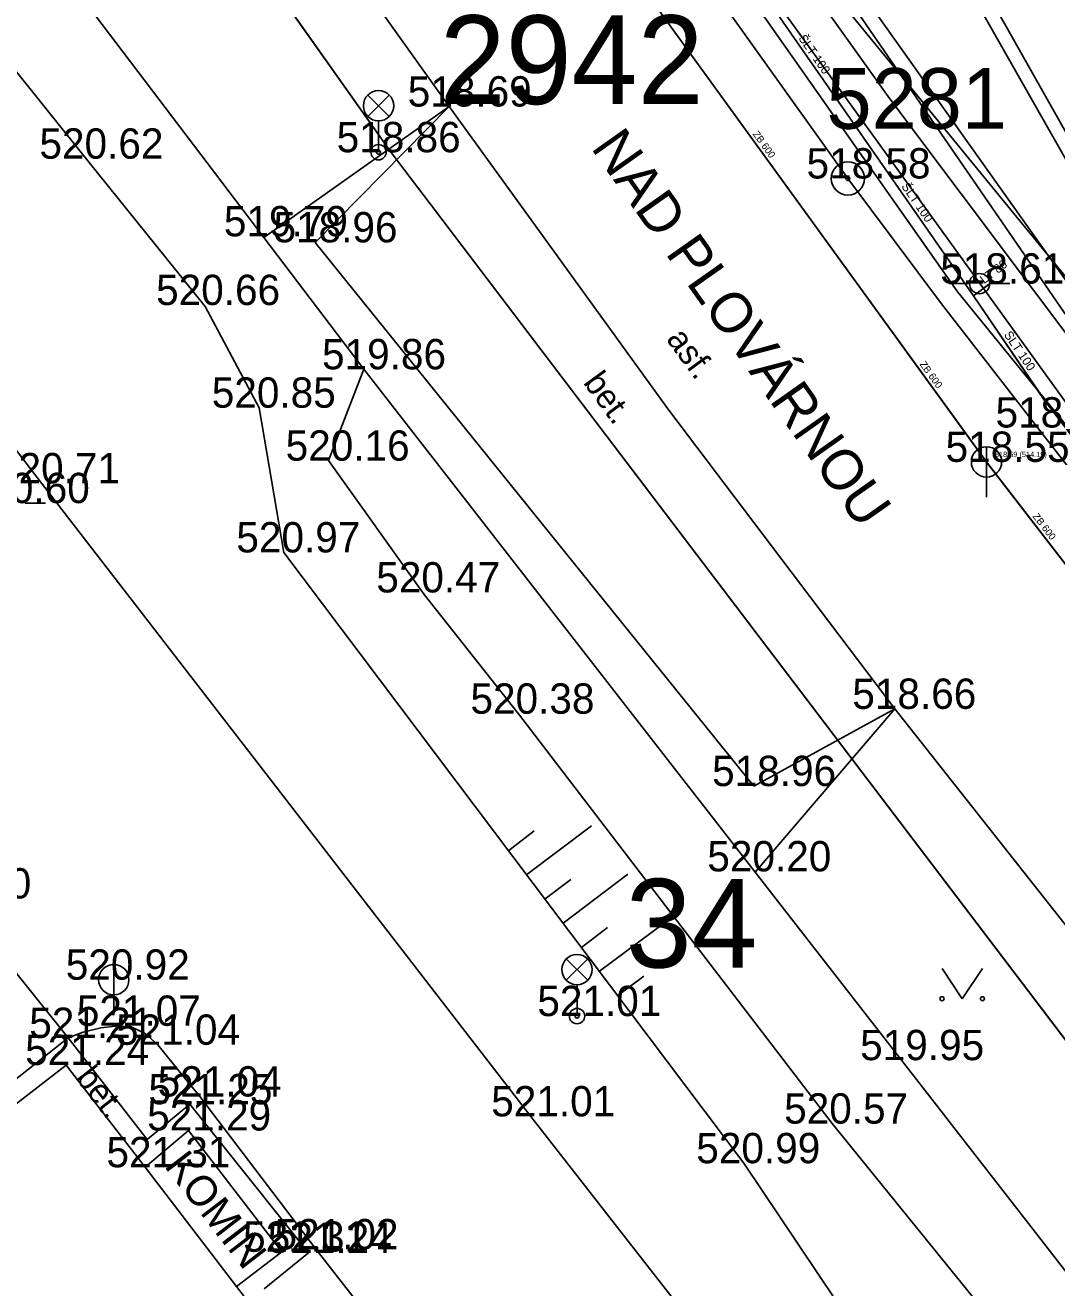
# Model space of a CAD drawing. Extents: x -668867 to -667827, y -1131943 to -1131019.
# Drawn here: x -668526.37 to -668500.85, y -1131213.73 to -1131182.5 of the extents above; entities that cross this region are included whole.
import ezdxf

# ---------------------------------------------------------------- set-up
doc = ezdxf.new("R2010")
doc.units = 0
for name, color, linetype in [('G_Bod_tecka', 7, 'Continuous'), ('G_Bod_vyska', 7, 'Continuous'), ('G_Bodove_pole', 7, 'Continuous'), ('G_Breh_Teren', 7, 'Continuous'), ('G_Budovy_Objekty', 7, 'Continuous'), ('G_Cesty_Schody', 7, 'Continuous'), ('G_Objekty_technicke', 7, 'Continuous'), ('G_Plochy_zpevnene', 7, 'Continuous'), ('G_Ploty', 7, 'Continuous'), ('G_Popisy_Nazvy', 7, 'Continuous'), ('G_Popisy_povrchu', 7, 'Continuous'), ('G_Poznamky_odkaz', 7, 'Continuous'), ('G_Site-kanalizace', 7, 'Continuous'), ('G_Site-vodovod', 7, 'Continuous'), ('G_Vyskove_srafy', 7, 'Continuous'), ('G_Z_ELsilove_podz_kotovane', 7, 'Continuous'), ('G_Z_KANAL_podz_kotovane', 7, 'Continuous'), ('G_Z_PLYNY_podz_geodeticky', 7, 'Continuous'), ('G_Z_SPOJE_podz_geodeticky', 7, 'Continuous'), ('G_Z_SPOJE_podz_kotovane', 7, 'Continuous'), ('G_Z_SPOJE_podz_priblizne', 7, 'Continuous'), ('G_Z_VODA_podz_kotovane', 7, 'Continuous'), ('G_Zelen-Znacky', 7, 'Continuous'), ('Vrstva 1', 7, 'Continuous'), ('Vrstva 10', 7, 'Continuous'), ('Vrstva 17', 7, 'Continuous'), ('Vrstva 2', 7, 'Continuous'), ('Vrstva 25', 7, 'Continuous'), ('Vrstva 27', 7, 'Continuous'), ('Vrstva 3', 7, 'Continuous'), ('Vrstva 4', 7, 'Continuous'), ('Vrstva 6', 7, 'Continuous'), ('Vrstva 7', 7, 'Continuous'), ('Vrstva 8', 7, 'Continuous')]:
    doc.layers.add(name, color=color, linetype=linetype)

msp = doc.modelspace()

# ---------------------------------------------------------------- linework, layer by layer
at = {"layer": 'G_Bod_tecka'}
for p, q in [((-668515.88, -1131184.51), (-668515.88, -1131184.51)), ((-668517.63, -1131185.64), (-668517.63, -1131185.64)), ((-668524.82, -1131185.8), (-668524.82, -1131185.8)), ((-668506.02, -1131186.29), (-668506.02, -1131186.29)), ((-668520.43, -1131187.72), (-668520.43, -1131187.72)), ((-668519.2, -1131187.87), (-668519.2, -1131187.87)), ((-668502.76, -1131188.89), (-668502.76, -1131188.89)), ((-668521.92, -1131189.42), (-668521.92, -1131189.42)), ((-668517.99, -1131191.01), (-668517.99, -1131191.01)), ((-668520.58, -1131191.96), (-668520.58, -1131191.96)), ((-668501.33, -1131192.45), (-668501.33, -1131192.45)), ((-668518.87, -1131193.27), (-668518.87, -1131193.27)), ((-668502.59, -1131193.3), (-668502.59, -1131193.3)), ((-668525.97, -1131193.83), (-668525.97, -1131193.83)), ((-668519.97, -1131195.54), (-668519.97, -1131195.54)), ((-668516.5, -1131196.53), (-668516.5, -1131196.53)), ((-668514.17, -1131199.53), (-668514.17, -1131199.53)), ((-668504.86, -1131199.41), (-668504.86, -1131199.41)), ((-668508.35, -1131201.32), (-668508.35, -1131201.32)), ((-668508.29, -1131203.43), (-668508.29, -1131203.43)), ((-668524.18, -1131206.11), (-668524.18, -1131206.11)), ((-668512.72, -1131207.01), (-668512.72, -1131207.01)), ((-668524.06, -1131207.25), (-668524.06, -1131207.25)), ((-668525.31, -1131207.55), (-668525.31, -1131207.55)), ((-668523.09, -1131207.72), (-668523.09, -1131207.72)), ((-668504.69, -1131208.1), (-668504.69, -1131208.1)), ((-668525.36, -1131208.22), (-668525.36, -1131208.22)), ((-668522.05, -1131209), (-668522.05, -1131209)), ((-668522.3, -1131209.19), (-668522.3, -1131209.19)), ((-668513.86, -1131209.49), (-668513.86, -1131209.49)), ((-668506.41, -1131209.67), (-668506.41, -1131209.67)), ((-668522.33, -1131209.84), (-668522.33, -1131209.84)), ((-668523.4, -1131210.75), (-668523.4, -1131210.75)), ((-668508.59, -1131210.65), (-668508.59, -1131210.65)), ((-668519.17, -1131212.78), (-668519.17, -1131212.78)), ((-668520.02, -1131212.84), (-668520.02, -1131212.84)), ((-668519.36, -1131212.87), (-668519.36, -1131212.87))]:
    msp.add_line(p, q, dxfattribs=at)
at = {"layer": 'G_Bodove_pole'}
for radius in [0.412, 0.05]:
    msp.add_circle((-668506.02, -1131186.29), radius, dxfattribs=at)
at = {"layer": 'G_Breh_Teren'}
for points in [[(-668498.61, -1131191.2), (-668510.12, -1131177.12)], [(-668524.82, -1131185.85), (-668527.69, -1131182.28)], [(-668515.88, -1131184.51), (-668520.47, -1131187.75)], [(-668521.92, -1131189.46), (-668524.82, -1131185.85)], [(-668520.58, -1131191.96), (-668521.92, -1131189.46)], [(-668518.87, -1131193.27), (-668517.99, -1131191.01)], [(-668520.58, -1131191.96), (-668519.97, -1131195.54)], [(-668516.5, -1131196.58), (-668518.87, -1131193.27)], [(-668519.97, -1131195.54), (-668508.59, -1131210.65)], [(-668514.17, -1131199.53), (-668516.5, -1131196.58)], [(-668506.41, -1131209.67), (-668514.17, -1131199.53)], [(-668504.86, -1131199.41), (-668508.31, -1131203.45)], [(-668497.92, -1131220.13), (-668506.41, -1131209.67)], [(-668505.4, -1131215.41), (-668508.59, -1131210.65)]]:
    msp.add_lwpolyline(points, dxfattribs=at)
at = {"layer": 'G_Budovy_Objekty'}
for p, q in [((-668525.36, -1131208.22), (-668529.02, -1131211.06)), ((-668525.36, -1131208.22), (-668523.4, -1131210.75)), ((-668523.4, -1131210.75), (-668522.33, -1131209.84)), ((-668520.02, -1131212.84), (-668522.33, -1131209.84)), ((-668523.4, -1131210.75), (-668521.14, -1131213.7)), ((-668521.14, -1131213.7), (-668520.02, -1131212.84)), ((-668521.14, -1131213.7), (-668519.49, -1131215.85))]:
    msp.add_line(p, q, dxfattribs=at)
at = {"layer": 'G_Cesty_Schody'}
msp.add_line((-668525.31, -1131207.55), (-668528.08, -1131204.1), dxfattribs=at)
at = {"layer": 'G_Objekty_technicke'}
for p, q in [((-668517.895, -1131184.225), (-668517.365, -1131184.755)), ((-668517.895, -1131184.755), (-668517.365, -1131184.225)), ((-668517.63, -1131185.64), (-668517.63, -1131184.865)), ((-668512.985, -1131205.595), (-668512.455, -1131206.125)), ((-668512.985, -1131206.125), (-668512.454, -1131205.595)), ((-668512.72, -1131207.01), (-668512.72, -1131206.235))]:
    msp.add_line(p, q, dxfattribs=at)
for centre, radius in [((-668517.63, -1131184.49), 0.375), ((-668517.63, -1131185.64), 0.19), ((-668517.63, -1131185.64), 0.05), ((-668512.72, -1131205.86), 0.375), ((-668512.72, -1131207.01), 0.19), ((-668512.72, -1131207.01), 0.05)]:
    msp.add_circle(centre, radius, dxfattribs=at)
at = {"layer": 'G_Plochy_zpevnene'}
for p, q in [((-668529.33, -1131210.72), (-668525.31, -1131207.55)), ((-668525.31, -1131207.55), (-668523.35, -1131210.06)), ((-668519.17, -1131212.78), (-668522.05, -1131209)), ((-668522.3, -1131209.19), (-668523.35, -1131210.06)), ((-668519.36, -1131212.87), (-668522.3, -1131209.19)), ((-668519.17, -1131212.78), (-668511.51, -1131222.63)), ((-668520.46, -1131213.76), (-668519.36, -1131212.87))]:
    msp.add_line(p, q, dxfattribs=at)
for points in [[(-668536.1, -1131154.95), (-668530.57, -1131163.21), (-668525.05, -1131171.47), (-668520.52, -1131178.02), (-668515.88, -1131184.51), (-668510.45, -1131192.02), (-668504.86, -1131199.41), (-668501.67, -1131203.45), (-668498.48, -1131207.48)], [(-668527.43, -1131155.58), (-668524.97, -1131159.15), (-668522.51, -1131162.72), (-668519.01, -1131167.77), (-668515.51, -1131172.82), (-668510.81, -1131179.58), (-668506.02, -1131186.29), (-668503.7, -1131189.39), (-668501.33, -1131192.45), (-668495.43, -1131200.02), (-668489.54, -1131207.58)], [(-668519.09, -1131164.29), (-668516.8, -1131167.57), (-668514.52, -1131170.85), (-668512.32, -1131173.99), (-668510.12, -1131177.12), (-668504.98, -1131184.32), (-668499.66, -1131191.4), (-668495.33, -1131196.99), (-668490.99, -1131202.58)], [(-668544.1, -1131170.16), (-668525.97, -1131193.83)], [(-668519.2, -1131187.87), (-668515.88, -1131184.51)], [(-668519.2, -1131187.87), (-668508.35, -1131201.32)], [(-668525.97, -1131193.83), (-668513.86, -1131209.49)], [(-668508.35, -1131201.32), (-668504.86, -1131199.41)], [(-668522.05, -1131209), (-668522.57, -1131208.36), (-668523.09, -1131207.72), (-668523.4, -1131207.44), (-668523.72, -1131207.29), (-668524.06, -1131207.25), (-668524.5, -1131207.3), (-668524.94, -1131207.41), (-668525.31, -1131207.55)], [(-668507.75, -1131217.32), (-668513.86, -1131209.49)]]:
    msp.add_lwpolyline(points, dxfattribs=at)
at = {"layer": 'G_Ploty'}
for p, q in [((-668528.63, -1131176.99), (-668520.47, -1131187.75)), ((-668520.47, -1131187.75), (-668517.99, -1131191.01)), ((-668517.99, -1131191.01), (-668508.31, -1131203.45)), ((-668508.31, -1131203.45), (-668504.69, -1131208.1)), ((-668504.69, -1131208.1), (-668483.56, -1131235.31))]:
    msp.add_line(p, q, dxfattribs=at)
at = {"layer": 'G_Site-kanalizace'}
for p, q in [((-668502.59, -1131192.925), (-668502.59, -1131194.175)), ((-668524.18, -1131205.735), (-668524.18, -1131206.986))]:
    msp.add_line(p, q, dxfattribs=at)
for centre in [(-668502.59, -1131193.3), (-668524.18, -1131206.11)]:
    msp.add_circle(centre, 0.375, dxfattribs=at)
at = {"layer": 'G_Site-vodovod'}
for p, q in [((-668503.01, -1131188.89), (-668503.51, -1131188.89)), ((-668502.51, -1131188.89), (-668502.01, -1131188.89)), ((-668526.37, -1131194.32), (-668525.87, -1131194.32))]:
    msp.add_line(p, q, dxfattribs=at)
msp.add_circle((-668502.76, -1131188.89), 0.25, dxfattribs=at)
at = {"layer": 'G_Vyskove_srafy'}
for points in [[(-668514.41, -1131202.91), (-668513.78, -1131202.43)], [(-668513.96, -1131203.51), (-668512.36, -1131202.3)], [(-668513.51, -1131204.11), (-668512.87, -1131203.63)], [(-668513.06, -1131204.71), (-668511.46, -1131203.5)], [(-668512.61, -1131205.31), (-668511.97, -1131204.82)], [(-668512.16, -1131205.9), (-668510.56, -1131204.7)], [(-668511.71, -1131206.5), (-668511.07, -1131206.02)]]:
    msp.add_lwpolyline(points, dxfattribs=at)
at = {"layer": 'G_Z_ELsilove_podz_kotovane'}
for points in [[(-668555.398, -1131094.402), (-668552.424, -1131100.994), (-668549.819, -1131105.896), (-668549.036, -1131109.044), (-668543.513, -1131123.011), (-668538.77, -1131133.046), (-668533.966, -1131143.005), (-668533.886, -1131143.112), (-668529.079, -1131151.328), (-668522.184, -1131161.928), (-668516.261, -1131170.305), (-668508.028, -1131181.583), (-668500.536, -1131191.955), (-668492.492, -1131202.47), (-668484.337, -1131212.694), (-668478.332, -1131220.418)], [(-668561.16, -1131106.51), (-668559.79, -1131110.01), (-668559.58, -1131111.71), (-668559.44, -1131112.79), (-668559.17, -1131113.36), (-668546.16, -1131140.45), (-668534.4, -1131161.49), (-668517.32, -1131185.65), (-668499.12, -1131209.6), (-668480.38, -1131233.31), (-668462.37, -1131256.28), (-668449.58, -1131276.8), (-668449.84, -1131279.37), (-668430.91, -1131303.38), (-668427.62, -1131304.54), (-668413.74, -1131320.95)], [(-668512.839, -1131164.7), (-668511.513, -1131166.968), (-668509.788, -1131169.799), (-668507.418, -1131173.678), (-668503.624, -1131180.544), (-668499.951, -1131187.004), (-668496.66, -1131193.659), (-668495.218, -1131196.667), (-668492.101, -1131200.619), (-668489.59, -1131204.264), (-668488.238, -1131205.976), (-668487.52, -1131206.696), (-668487.09, -1131206.883), (-668486.513, -1131206.661), (-668486.356, -1131206.474), (-668485.168, -1131205.361), (-668484.665, -1131205.015)], [(-668512.547, -1131164.552), (-668511.049, -1131166.81), (-668509.464, -1131169.7), (-668507.202, -1131173.542), (-668503.302, -1131180.404), (-668499.387, -1131187.339), (-668496.229, -1131193.361), (-668494.781, -1131196.527), (-668491.71, -1131200.238), (-668489.429, -1131204.122), (-668488.063, -1131205.792), (-668487.421, -1131206.396), (-668486.739, -1131206.472), (-668486.432, -1131206.338), (-668485.328, -1131205.185), (-668484.847, -1131204.828)]]:
    msp.add_lwpolyline(points, dxfattribs=at)
at = {"layer": 'G_Z_KANAL_podz_kotovane'}
msp.add_line((-668502.59, -1131193.3), (-668531.15, -1131153.93), dxfattribs=at)
msp.add_lwpolyline([(-668486.43, -1131214.24), (-668496.81, -1131200.79), (-668502.59, -1131193.3)], dxfattribs=at)
at = {"layer": 'G_Z_PLYNY_podz_geodeticky'}
msp.add_lwpolyline([(-668529.76, -1131143.74), (-668524.16, -1131155.67), (-668491.6, -1131201.52), (-668457.62, -1131243.27), (-668455.9, -1131245.37), (-668427.25, -1131279.92), (-668424.99, -1131282.65)], dxfattribs=at)
at = {"layer": 'G_Z_SPOJE_podz_geodeticky'}
msp.add_lwpolyline([(-668511.79, -1131173.43), (-668495.09, -1131197.72), (-668484.82, -1131210.01)], dxfattribs=at)
at = {"layer": 'G_Z_SPOJE_podz_kotovane'}
for points in [[(-668538.05, -1131107.48), (-668541.02, -1131108.79), (-668541.35, -1131109.82), (-668535.86, -1131115.82), (-668534.58, -1131115.3), (-668531.82, -1131117.98), (-668536.77, -1131123.07), (-668537.78, -1131123.05), (-668538.54, -1131123.66), (-668538.88, -1131123.92), (-668539.22, -1131123.89), (-668541.22, -1131123.43), (-668541.47, -1131123.37), (-668542.59, -1131124.18), (-668542.56, -1131126.14), (-668537.42, -1131137.13), (-668529.67, -1131150.9), (-668522.72, -1131161.47), (-668503.3, -1131189.1), (-668501.247, -1131191.625)], [(-668511.79, -1131173.43), (-668495.09, -1131197.72), (-668484.82, -1131210.01)], [(-668501.247, -1131191.625), (-668495.7, -1131198.45), (-668481.72, -1131216.87), (-668480.42, -1131216.38), (-668477.4, -1131215.48)]]:
    msp.add_lwpolyline(points, dxfattribs=at)
at = {"layer": 'G_Z_SPOJE_podz_priblizne'}
msp.add_lwpolyline([(-668511.79, -1131173.43), (-668495.09, -1131197.72), (-668484.82, -1131210.01)], dxfattribs=at)
at = {"layer": 'G_Z_VODA_podz_kotovane'}
for points in [[(-668554.356, -1131093.695), (-668553.39, -1131095.66), (-668547.53, -1131106.87), (-668547.37, -1131107.14), (-668535.16, -1131134.42), (-668524.68, -1131156.69), (-668524.68, -1131156.69), (-668514.04, -1131173.18), (-668502.91, -1131189.19), (-668501.17, -1131191.76), (-668498.15, -1131195.68), (-668493.12, -1131202.03), (-668493.02, -1131202.16), (-668492.31, -1131203.14)], [(-668502.91, -1131189.19), (-668502.75, -1131189.07), (-668502.53, -1131188.91)]]:
    msp.add_lwpolyline(points, dxfattribs=at)
at = {"layer": 'G_Zelen-Znacky'}
for p, q in [((-668503.69, -1131205.83), (-668503.19, -1131206.58)), ((-668503.19, -1131206.58), (-668502.69, -1131205.83))]:
    msp.add_line(p, q, dxfattribs=at)
for centre in [(-668503.69, -1131206.58), (-668502.69, -1131206.58)]:
    msp.add_circle(centre, 0.05, dxfattribs=at)
at = {"layer": 'Vrstva 1'}
for p, q in [((-668517.32, -1131185.65), (-668517.32, -1131185.65)), ((-668512.72, -1131207.01), (-668512.72, -1131207.01))]:
    msp.add_line(p, q, dxfattribs=at)
at = {"layer": 'Vrstva 10'}
msp.add_line((-668502.587, -1131193.304), (-668531.151, -1131153.926), dxfattribs=at)
msp.add_lwpolyline([(-668486.43, -1131214.238), (-668496.81, -1131200.789), (-668502.587, -1131193.304)], dxfattribs=at)
at = {"layer": 'Vrstva 17'}
for p, q in [((-668534.4, -1131161.49), (-668517.32, -1131185.65)), ((-668517.32, -1131185.65), (-668499.12, -1131209.6))]:
    msp.add_line(p, q, dxfattribs=at)
at = {"layer": 'Vrstva 25'}
msp.add_lwpolyline([(-668502.909, -1131189.194), (-668502.752, -1131189.074), (-668502.534, -1131188.908)], dxfattribs=at)
at = {"layer": 'Vrstva 27'}
msp.add_lwpolyline([(-668554.359, -1131093.697), (-668553.394, -1131095.659), (-668547.53, -1131106.872), (-668547.372, -1131107.14), (-668535.158, -1131134.419), (-668524.68, -1131156.688), (-668524.679, -1131156.689), (-668514.04, -1131173.182), (-668502.909, -1131189.194), (-668501.166, -1131191.758), (-668498.148, -1131195.679), (-668493.124, -1131202.026), (-668493.025, -1131202.162), (-668492.315, -1131203.139)], dxfattribs=at)
at = {"layer": 'Vrstva 6'}
msp.add_line((-668502.752, -1131189.074), (-668502.752, -1131189.074), dxfattribs=at)
at = {"layer": 'Vrstva 7'}
msp.add_line((-668502.534, -1131188.908), (-668502.534, -1131188.908), dxfattribs=at)
at = {"layer": 'Vrstva 8'}
msp.add_line((-668502.587, -1131193.304), (-668502.587, -1131193.304), dxfattribs=at)

# ---------------------------------------------------------------- texts
at = {"layer": 'G_Bod_vyska'}
for s, p in [('518.69', (-668516.908, -1131184.51)), ('518.86', (-668518.666, -1131185.64)), ('520.62', (-668526.019, -1131185.8)), ('518.58', (-668507.042, -1131186.29)), ('519.79', (-668521.456, -1131187.72)), ('518.96', (-668520.228, -1131187.87)), ('518.61', (-668503.734, -1131188.89)), ('520.66', (-668523.133, -1131189.42)), ('519.86', (-668519.028, -1131191.01)), ('520.85', (-668521.756, -1131191.96)), ('518.56', (-668502.366, -1131192.45)), ('520.16', (-668519.928, -1131193.27)), ('518.55', (-668503.602, -1131193.3)), ('520.71', (-668527.094, -1131193.83)), ('520.60', (-668527.841, -1131194.32)), ('520.97', (-668521.148, -1131195.54)), ('520.47', (-668517.686, -1131196.53)), ('518.66', (-668505.91, -1131199.41)), ('520.38', (-668515.356, -1131199.53)), ('518.96', (-668509.378, -1131201.32)), ('520.20', (-668509.497, -1131203.43)), ('520.90', (-668529.289, -1131204.1)), ('520.92', (-668525.368, -1131206.11)), ('521.01', (-668513.702, -1131207.01)), ('521.07', (-668525.094, -1131207.25)), ('521.21', (-668526.271, -1131207.55)), ('521.04', (-668524.124, -1131207.72)), ('521.24', (-668526.372, -1131208.22)), ('519.95', (-668505.716, -1131208.1)), ('521.25', (-668523.322, -1131209.19)), ('521.04', (-668523.094, -1131209)), ('521.01', (-668514.842, -1131209.49)), ('520.57', (-668507.596, -1131209.67)), ('521.29', (-668523.354, -1131209.84)), ('521.31', (-668524.361, -1131210.75)), ('520.99', (-668509.77, -1131210.65)), ('521.31', (-668520.981, -1131212.84)), ('521.24', (-668520.372, -1131212.87)), ('521.02', (-668520.204, -1131212.78))]:
    msp.add_text(s, height=0.75, dxfattribs=at).set_placement(p)
at = {"layer": 'G_Bodove_pole'}
msp.add_text('5281', height=1.5, dxfattribs=at).set_placement((-668506.548, -1131185.06))
at = {"layer": 'G_Popisy_Nazvy'}
msp.add_text('NAD PLOVÁRNOU', height=1, rotation=305.2227, dxfattribs=at).set_placement((-668512.393, -1131185.527))
at = {"layer": 'G_Popisy_povrchu'}
for s, rotation, p in [('asf.', 306.1306, (-668510.529, -1131190.266)), ('bet.', 306.1522, (-668512.583, -1131191.341)), ('bet.', 307.74, (-668525.146, -1131208.538))]:
    msp.add_text(s, height=0.6, rotation=rotation, dxfattribs=at).set_placement(p)
at = {"layer": 'G_Poznamky_odkaz'}
msp.add_text('KOMÍN', height=0.75, rotation=307.6019, dxfattribs=at).set_placement((-668522.949, -1131210.721))
at = {"layer": 'Vrstva 2'}
msp.add_text('518.59 (514.19)', height=0.13163, dxfattribs=at).set_placement((-668502.382, -1131193.182))
at = {"layer": 'Vrstva 3'}
for rotation, p in [(305.8961, (-668508.384, -1131185.192)), (305.9647, (-668504.253, -1131190.887)), (307.6256, (-668501.459, -1131194.652))]:
    msp.add_text('ZB 600', height=0.1755, rotation=rotation, dxfattribs=at).set_placement(p)
at = {"layer": 'Vrstva 4'}
for s, p in [('2942', (-668516.117, -1131184.449)), ('34', (-668511.517, -1131205.809))]:
    msp.add_text(s, height=2.1939, dxfattribs=at).set_placement(p)
for s, rotation, p in [('ŠLT 100', 304.8122, (-668507.252, -1131182.823)), ('ŠLT 100', 304.7723, (-668504.706, -1131186.486)), ('LT 80', 37.2715, (-668502.649, -1131188.907)), ('ŠLT 100', 304.1996, (-668502.169, -1131190.156))]:
    msp.add_text(s, height=0.2194, rotation=rotation, dxfattribs=at).set_placement(p)

doc.saveas('drawing.dxf')
